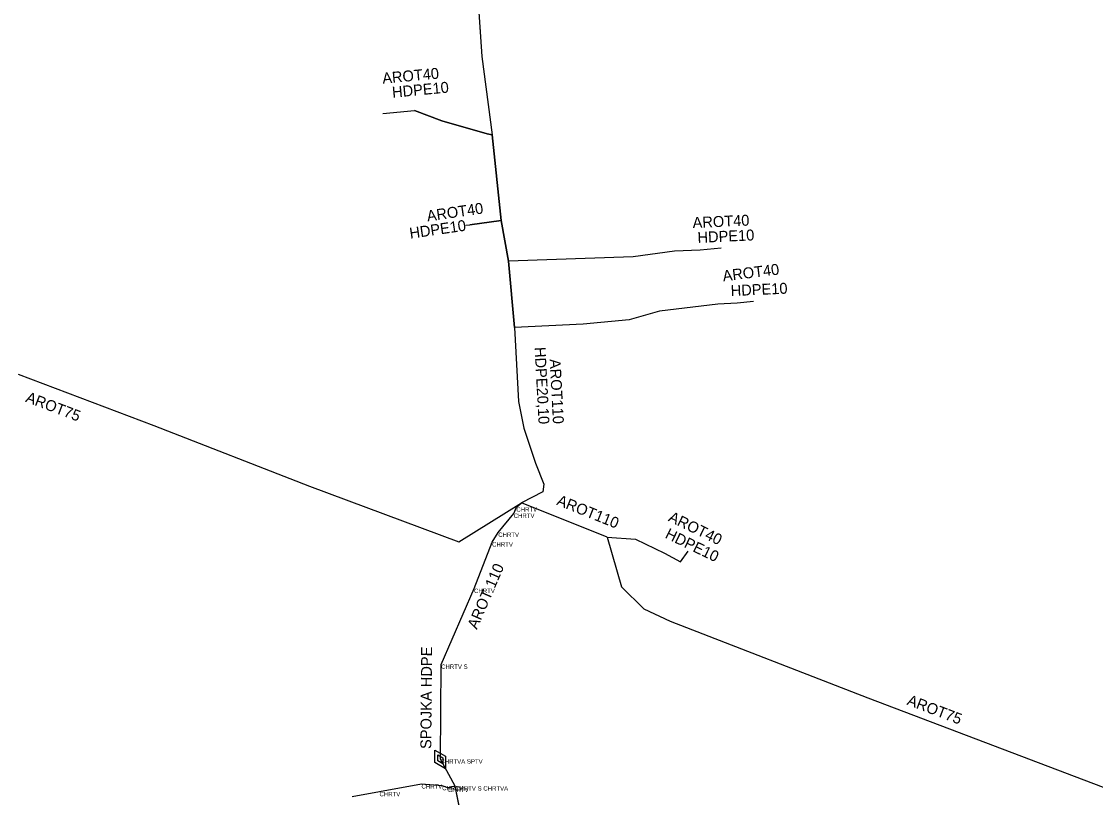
# Model space of a CAD drawing. Extents: x -651943 to -618711, y -1138561 to -1100552.
# Drawn here: x -641047 to -640973.3, y -1114541.7 to -1114488.5 of the extents above; entities that cross this region are included whole.
import ezdxf

# ---------------------------------------------------------------- set-up
doc = ezdxf.new("R2010")
doc.units = 0
for name, color, linetype in [('KT optika', 7, 'Continuous'), ('KT trasa', 7, 'Continuous'), ('KT zařízení', 7, 'Continuous')]:
    doc.layers.add(name, color=color, linetype=linetype)

# ---------------------------------------------------------------- blocks, each defined once
blk = doc.blocks.new('TVSPO_1')
at = {"layer": 'KT zařízení'}
for p, q in [((-0.074, 0.0016), (-0.0005, 0.0439)), ((-0.0005, -0.0409), (-0.074, 0.0016)), ((-0.0353, -0.0001), (0, 0.0203)), ((-0.0005, 0.0439), (0.0728, 0.0015)), ((0.0728, 0.0015), (-0.0005, -0.0409)), ((0, 0.0203), (0.0353, 0.0001)), ((0.0353, 0.0001), (0, -0.0204)), ((0, -0.0204), (-0.0353, -0.0001))]:
    blk.add_line(p, q, dxfattribs=at)

msp = doc.modelspace()

# ---------------------------------------------------------------- linework, layer by layer
at = {"layer": 'KT optika'}
for p, q in [((-641018.15, -1114495.3), (-641020.02, -1114494.6)), ((-641014.08, -1114502.13), (-641014.68, -1114496.26)), ((-641014.08, -1114502.13), (-641016.21, -1114502.44)), ((-641047.22, -1114512.67), (-641037.91, -1114516.2)), ((-641037.91, -1114516.2), (-641027.23, -1114520.37)), ((-641027.23, -1114520.37), (-641016.98, -1114524.17)), ((-641016.98, -1114524.17), (-641012.67, -1114521.5)), ((-641013.03, -1114521.81), (-641012.67, -1114521.5)), ((-641006.79, -1114523.86), (-641012.67, -1114521.5)), ((-641014.27, -1114523.54), (-641013.21, -1114522.24)), ((-641013.21, -1114522.24), (-641013.03, -1114521.81)), ((-641014.69, -1114524.21), (-641014.27, -1114523.54)), ((-641006.79, -1114523.86), (-641004.85, -1114524)), ((-641006.79, -1114523.86), (-641005.82, -1114527.26)), ((-641015.93, -1114527.39), (-641014.69, -1114524.21)), ((-641004.85, -1114524), (-641002.87, -1114524.96)), ((-641002.87, -1114524.96), (-641001.77, -1114525.56)), ((-641001.77, -1114525.56), (-641001.23, -1114524.81)), ((-641018.19, -1114532.59), (-641015.93, -1114527.39)), ((-641005.82, -1114527.26), (-641004.28, -1114528.77)), ((-641004.28, -1114528.77), (-641002.48, -1114529.63)), ((-641002.48, -1114529.63), (-640988.9, -1114534.87)), ((-641018.24, -1114539.09), (-641018.19, -1114532.59)), ((-640988.9, -1114534.87), (-640971.15, -1114541.62)), ((-641017.23, -1114540.94), (-641018.24, -1114539.09)), ((-641018.12, -1114540.92), (-641019.54, -1114540.8)), ((-641017.72, -1114541.04), (-641018.12, -1114540.92)), ((-641017.23, -1114540.94), (-641017.72, -1114541.04)), ((-641016.65, -1114543.77), (-641017.23, -1114540.94))]:
    msp.add_line(p, q, dxfattribs=at)
for points in [[(-641015.8, -1114484.8), (-641015.4, -1114490.9), (-641014.68, -1114496.26)], [(-641014.68, -1114496.26), (-641015.04, -1114496.2), (-641018.15, -1114495.3)], [(-641013.16, -1114509.48), (-641013.57, -1114504.92), (-641014.08, -1114502.13)], [(-641000.41, -1114504.17), (-641002.17, -1114504.25), (-641005.02, -1114504.63), (-641013.57, -1114504.92)], [(-640997.87, -1114507.81), (-640999.21, -1114507.87), (-641003.21, -1114508.36), (-641005.28, -1114508.96), (-641008.44, -1114509.26), (-641013.16, -1114509.48)], [(-641013.16, -1114509.48), (-641012.89, -1114514.55), (-641012.52, -1114516.39), (-641011.72, -1114518.78), (-641011.14, -1114520.22), (-641011.21, -1114520.74), (-641012.67, -1114521.5)], [(-641019.54, -1114540.8), (-641022.42, -1114541.33), (-641024.295, -1114541.675)]]:
    msp.add_lwpolyline(points, dxfattribs=at)
at = {"layer": 'KT trasa'}
for p, q in [((-641018.15, -1114495.3), (-641020.02, -1114494.6)), ((-641014.08, -1114502.13), (-641014.68, -1114496.26)), ((-641014.08, -1114502.13), (-641016.21, -1114502.44)), ((-641047.22, -1114512.67), (-641037.91, -1114516.2)), ((-641037.91, -1114516.2), (-641027.23, -1114520.37)), ((-641027.23, -1114520.37), (-641016.98, -1114524.17)), ((-641016.98, -1114524.17), (-641012.67, -1114521.5)), ((-641013.03, -1114521.81), (-641012.67, -1114521.5)), ((-641006.79, -1114523.86), (-641012.67, -1114521.5)), ((-641014.27, -1114523.54), (-641013.21, -1114522.24)), ((-641013.21, -1114522.24), (-641013.03, -1114521.81)), ((-641014.69, -1114524.21), (-641014.27, -1114523.54)), ((-641006.79, -1114523.86), (-641004.85, -1114524)), ((-641006.79, -1114523.86), (-641005.82, -1114527.26)), ((-641015.93, -1114527.39), (-641014.69, -1114524.21)), ((-641004.85, -1114524), (-641002.87, -1114524.96)), ((-641002.87, -1114524.96), (-641001.77, -1114525.56)), ((-641001.77, -1114525.56), (-641001.23, -1114524.81)), ((-641018.19, -1114532.59), (-641015.93, -1114527.39)), ((-641005.82, -1114527.26), (-641004.28, -1114528.77)), ((-641004.28, -1114528.77), (-641002.48, -1114529.63)), ((-641002.48, -1114529.63), (-640988.9, -1114534.87)), ((-641018.24, -1114539.09), (-641018.19, -1114532.59)), ((-640988.9, -1114534.87), (-640971.15, -1114541.62)), ((-641017.23, -1114540.94), (-641018.24, -1114539.09)), ((-641018.12, -1114540.92), (-641019.54, -1114540.8)), ((-641017.72, -1114541.04), (-641018.12, -1114540.92)), ((-641017.23, -1114540.94), (-641017.72, -1114541.04)), ((-641016.65, -1114543.77), (-641017.23, -1114540.94))]:
    msp.add_line(p, q, dxfattribs=at)
for points in [[(-641015.8, -1114484.8), (-641015.4, -1114490.9), (-641014.68, -1114496.26)], [(-641014.68, -1114496.26), (-641015.04, -1114496.2), (-641018.15, -1114495.3)], [(-641013.16, -1114509.48), (-641013.57, -1114504.92), (-641014.08, -1114502.13)], [(-641000.41, -1114504.17), (-641002.17, -1114504.25), (-641005.02, -1114504.63), (-641013.57, -1114504.92)], [(-640997.87, -1114507.81), (-640999.21, -1114507.87), (-641003.21, -1114508.36), (-641005.28, -1114508.96), (-641008.44, -1114509.26), (-641013.16, -1114509.48)], [(-641013.16, -1114509.48), (-641012.89, -1114514.55), (-641012.52, -1114516.39), (-641011.72, -1114518.78), (-641011.14, -1114520.22), (-641011.21, -1114520.74), (-641012.67, -1114521.5)], [(-641019.54, -1114540.8), (-641022.42, -1114541.33), (-641024.295, -1114541.675)]]:
    msp.add_lwpolyline(points, dxfattribs=at)
at = {"layer": 'KT zařízení'}
for p, q in [((-641015.8, -1114484.8), (-641015.4, -1114490.9)), ((-641015.4, -1114490.9), (-641014.68, -1114496.26)), ((-641022.182, -1114494.8), (-641020.02, -1114494.6)), ((-641014.68, -1114496.26), (-641014.08, -1114502.13)), ((-641016.489, -1114502.465), (-641016.21, -1114502.44)), ((-641016.21, -1114502.44), (-641014.08, -1114502.13)), ((-640998.967, -1114504.031), (-641000.41, -1114504.17)), ((-641013.57, -1114504.92), (-641013.16, -1114509.48)), ((-640996.757, -1114507.703), (-640997.87, -1114507.81)), ((-641006.79, -1114523.86), (-641012.67, -1114521.5)), ((-641006.79, -1114523.86), (-641004.85, -1114524)), ((-641004.85, -1114524), (-641002.87, -1114524.96)), ((-641002.87, -1114524.96), (-641001.77, -1114525.56)), ((-641001.77, -1114525.56), (-641001.23, -1114524.81))]:
    msp.add_line(p, q, dxfattribs=at)
for points in [[(-641020.02, -1114494.6), (-641018.15, -1114495.3), (-641015.04, -1114496.2), (-641014.68, -1114496.26)], [(-641014.08, -1114502.13), (-641013.57, -1114504.92)], [(-641000.41, -1114504.17), (-641002.17, -1114504.25), (-641005.02, -1114504.63), (-641013.57, -1114504.92)], [(-640997.87, -1114507.81), (-640999.21, -1114507.87), (-641003.21, -1114508.36), (-641005.28, -1114508.96), (-641008.44, -1114509.26), (-641013.16, -1114509.48)], [(-641013.16, -1114509.48), (-641012.89, -1114514.55), (-641012.52, -1114516.39), (-641011.72, -1114518.78), (-641011.14, -1114520.22), (-641011.21, -1114520.74), (-641012.67, -1114521.5)], [(-641013.75, -1114577.63), (-641013.82, -1114577.21), (-641013.98, -1114569.17), (-641014.33, -1114567.05), (-641014.74, -1114560.32), (-641015.49, -1114552.77), (-641015.9, -1114549.74), (-641016.2, -1114547.17), (-641016.65, -1114543.77), (-641017.23, -1114540.94), (-641018.24, -1114539.09), (-641018.19, -1114532.59), (-641015.93, -1114527.39), (-641014.69, -1114524.21), (-641014.27, -1114523.54), (-641013.21, -1114522.24), (-641013.03, -1114521.81)], [(-641017.73, -1114541.04), (-641018.12, -1114540.92), (-641019.54, -1114540.8), (-641022.42, -1114541.33), (-641024.295, -1114541.675)]]:
    msp.add_lwpolyline(points, dxfattribs=at)

# ---------------------------------------------------------------- block references
at = {"layer": 'KT zařízení', "xscale": 9.999990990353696, "yscale": 9.999990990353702, "rotation": 120.0000298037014}
msp.add_blockref('TVSPO_1', (-641018.24, -1114539.09), dxfattribs=at)

# ---------------------------------------------------------------- texts
at = {"layer": 'KT zařízení'}
for s, rotation, p in [('AROT40', 5.28521, (-641022.196, -1114492.761)), ('HDPE10', 5.28521, (-641021.522, -1114493.719)), ('AROT40', 8.28068, (-641019.121, -1114502.21)), ('AROT40', 2.60256, (-641000.919, -1114502.662)), ('HDPE10', 8.28068, (-641020.307, -1114503.391)), ('HDPE10', 2.60256, (-641000.582, -1114503.677)), ('AROT40', 6.98394, (-640998.827, -1114506.315)), ('HDPE10', 2.56377, (-640998.304, -1114507.329)), ('HDPE20,10', 273.04838, (-641011.781, -1114510.838)), ('AROT110', 273.04838, (-641010.747, -1114511.655)), ('AROT75', 339.23517, (-641046.761, -1114514.555)), ('AROT110', 338.13142, (-641010.317, -1114521.623)), ('AROT40', 334.13364, (-641002.657, -1114522.724)), ('HDPE10', 334.13364, (-641002.878, -1114523.886)), ('AROT 110', 66.50949, (-641015.739, -1114530.222)), ('SPOJKA HDPE', 89.55927, (-641018.865, -1114538.39)), ('AROT75', 339.17911, (-640986.275, -1114535.333))]:
    msp.add_text(s, height=0.75, rotation=rotation, dxfattribs=at).set_placement(p)
for s, p in [('CHRTV', (-641013.21, -1114522.54)), ('CHRTV', (-641013.03, -1114522.11)), ('CHRTV', (-641014.27, -1114523.84)), ('CHRTV', (-641014.69, -1114524.51)), ('CHRTV', (-641015.93, -1114527.69)), ('CHRTV S', (-641018.19, -1114532.89)), ('CHRTVA SPTV', (-641018.24, -1114539.39)), ('CHRTV', (-641019.54, -1114541.1)), ('CHRTV', (-641022.42, -1114541.63)), ('CHRTV', (-641018.12, -1114541.22)), ('CHRTV', (-641017.73, -1114541.34)), ('CHRTV S CHRTVA', (-641017.23, -1114541.24))]:
    msp.add_text(s, height=0.3, dxfattribs=at).set_placement(p)

doc.saveas('drawing.dxf')
